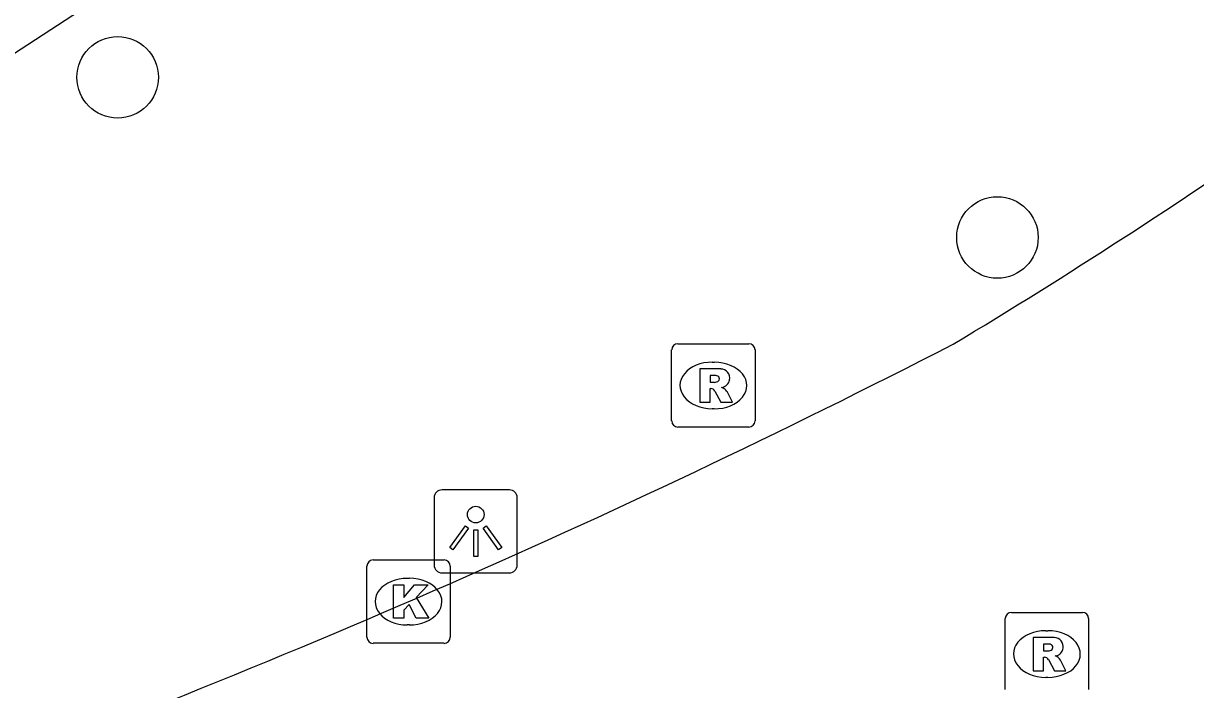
# Model space of a CAD drawing. Extents: x 162880 to 165536, y 384011 to 385179.
# Drawn here: x 164213.41 to 164227.48, y 384312.1 to 384320.1 of the extents above; entities that cross this region are included whole.
import ezdxf

# ---------------------------------------------------------------- set-up
doc = ezdxf.new("R2010")
doc.units = 0
for name, color, linetype in [('IMGEO_Boom', 7, 'Continuous'), ('IMGEO_Kolk', 7, 'Continuous'), ('IMGEO_Lichtpunt', 7, 'Continuous'), ('IMGEO_Rijbaan_lokaal_gesloten', 7, 'Continuous'), ('IMGEO_Rijbaan_lokaal_open', 7, 'Continuous'), ('IMGEO_Rioolput', 7, 'Continuous')]:
    doc.layers.add(name, color=color, linetype=linetype)

msp = doc.modelspace()

# ---------------------------------------------------------------- linework, layer by layer
at = {"layer": 'IMGEO_Boom'}
for centre in [(164214.542, 384319.451), (164225.101, 384317.529)]:
    msp.add_circle(centre, 0.489, dxfattribs=at)
at = {"layer": 'IMGEO_Kolk'}
for p, q in [((164217.607, 384313.659), (164218.459, 384313.659)), ((164217.532, 384312.733), (164217.532, 384313.585)), ((164218.533, 384313.585), (164218.533, 384312.733)), ((164218.02, 384313.439), (164218.045, 384313.439)), ((164218.043, 384312.879), (164218.018, 384312.879)), ((164218.459, 384312.659), (164217.607, 384312.659))]:
    msp.add_line(p, q, dxfattribs=at)
for points in [[(164217.607, 384313.659), (164218.459, 384313.659)], [(164217.532, 384312.733), (164217.532, 384313.585)], [(164218.533, 384313.585), (164218.533, 384312.733)], [(164217.853, 384313.359), (164217.976, 384313.359), (164217.976, 384313.208), (164218.106, 384313.359), (164218.27, 384313.359), (164218.124, 384313.208), (164218.277, 384312.959), (164218.125, 384312.959), (164218.04, 384313.123), (164217.976, 384313.056), (164217.976, 384312.959), (164217.853, 384312.959), (164217.853, 384313.359)], [(164218.459, 384312.659), (164217.607, 384312.659)]]:
    msp.add_lwpolyline(points, dxfattribs=at)
for centre, start, end in [((164217.609, 384313.583), 91.552, 178.448), ((164217.609, 384313.583), 91.552, 178.448), ((164218.457, 384313.583), 1.552, 88.448), ((164218.457, 384313.583), 1.552, 88.448), ((164217.609, 384312.735), 181.552, 268.448), ((164217.609, 384312.735), 181.552, 268.448), ((164218.457, 384312.735), 271.552, 358.448), ((164218.457, 384312.735), 271.552, 358.448)]:
    msp.add_arc(centre, 0.0765, start, end, dxfattribs=at)
for centre, major_axis, ratio, start_param, end_param in [((164218.019, 384313.159), (-0.387, 0.002), 0.722429, 4.712389, 7.853982), ((164218.044, 384313.159), (-0.39, 0.002), 0.717154, 1.570796, 4.712389)]:
    msp.add_ellipse(centre, major_axis=major_axis, ratio=ratio, start_param=start_param, end_param=end_param, dxfattribs=at)
at = {"layer": 'IMGEO_Lichtpunt'}
for p, q in [((164219.243, 384314.501), (164218.435, 384314.501)), ((164219.243, 384314.501), (164218.435, 384314.501)), ((164218.341, 384314.406), (164218.341, 384313.599)), ((164218.341, 384314.406), (164218.341, 384313.599)), ((164219.337, 384313.599), (164219.337, 384314.406)), ((164219.337, 384313.599), (164219.337, 384314.406)), ((164218.435, 384313.505), (164219.243, 384313.505)), ((164218.435, 384313.505), (164219.243, 384313.505))]:
    msp.add_line(p, q, dxfattribs=at)
for points in [[(164218.715, 384314.07), (164218.754, 384314.042), (164218.566, 384313.78), (164218.528, 384313.807), (164218.715, 384314.07)], [(164218.817, 384314.022), (164218.864, 384314.022), (164218.864, 384313.7), (164218.817, 384313.7), (164218.817, 384314.022)], [(164218.927, 384314.042), (164218.965, 384314.069), (164219.152, 384313.807), (164219.113, 384313.779), (164218.927, 384314.042)]]:
    msp.add_lwpolyline(points, dxfattribs=at)
msp.add_circle((164218.84, 384314.204), 0.0994, dxfattribs=at)
for centre, start, end in [((164218.435, 384314.406), 90, 180), ((164218.435, 384314.406), 90, 180), ((164219.243, 384314.406), 0, 90), ((164219.243, 384314.406), 0, 90), ((164218.435, 384313.599), 180, 270), ((164218.435, 384313.599), 180, 270), ((164219.243, 384313.599), 270, 0), ((164219.243, 384313.599), 270, 360)]:
    msp.add_arc(centre, 0.0946, start, end, dxfattribs=at)
at = {"layer": 'IMGEO_Rijbaan_lokaal_gesloten'}
for centre, radius, start, end in [((164185.543, 384381.006), 75.609, 301.07521, 308.38278), ((164174.705, 384413.327), 109.137, 289.93425, 297.18764)]:
    msp.add_arc(centre, radius, start, end, dxfattribs=at)
at = {"layer": 'IMGEO_Rijbaan_lokaal_open'}
msp.add_lwpolyline([(164203.221, 384314.419), (164204.087, 384314.791), (164211.876, 384318.811), (164218.506, 384323.135)], dxfattribs=at)
at = {"layer": 'IMGEO_Rioolput'}
for p, q in [((164221.191, 384315.327), (164221.191, 384316.179)), ((164221.266, 384316.253), (164222.118, 384316.253)), ((164222.192, 384316.179), (164222.192, 384315.327)), ((164221.679, 384316.033), (164221.704, 384316.033)), ((164221.702, 384315.473), (164221.677, 384315.473)), ((164222.118, 384315.253), (164221.266, 384315.253)), ((164225.269, 384313.03), (164226.121, 384313.03)), ((164225.194, 384312.104), (164225.194, 384312.956)), ((164226.195, 384312.956), (164226.195, 384312.104)), ((164225.682, 384312.81), (164225.707, 384312.81)), ((164225.705, 384312.25), (164225.68, 384312.25))]:
    msp.add_line(p, q, dxfattribs=at)
for points in [[(164221.191, 384315.327), (164221.191, 384316.179)], [(164221.266, 384316.253), (164222.118, 384316.253)], [(164222.192, 384316.179), (164222.192, 384315.327)], [(164221.78, 384315.951), (164221.528, 384315.953), (164221.528, 384315.553)], [(164221.706, 384315.872), (164221.652, 384315.872), (164221.652, 384315.791)], [(164221.528, 384315.553), (164221.652, 384315.553), (164221.652, 384315.715), (164221.663, 384315.715)], [(164221.652, 384315.791), (164221.704, 384315.791)], [(164221.71, 384315.686), (164221.781, 384315.553), (164221.921, 384315.553), (164221.856, 384315.679)], [(164222.118, 384315.253), (164221.266, 384315.253)], [(164225.269, 384313.03), (164226.121, 384313.03)], [(164225.194, 384312.104), (164225.194, 384312.956)], [(164226.195, 384312.956), (164226.195, 384312.104)], [(164225.783, 384312.728), (164225.531, 384312.73), (164225.531, 384312.33)], [(164225.709, 384312.649), (164225.655, 384312.649), (164225.655, 384312.568)], [(164225.531, 384312.33), (164225.655, 384312.33), (164225.655, 384312.492), (164225.666, 384312.492)], [(164225.655, 384312.568), (164225.707, 384312.568)], [(164225.713, 384312.463), (164225.784, 384312.33), (164225.924, 384312.33), (164225.859, 384312.456)]]:
    msp.add_lwpolyline(points, dxfattribs=at)
for centre, radius, start, end in [((164221.268, 384316.177), 0.0765, 91.552, 178.448), ((164221.268, 384316.177), 0.0765, 91.552, 178.448), ((164222.116, 384316.177), 0.0765, 1.552, 88.448), ((164222.116, 384316.177), 0.0765, 1.552, 88.448), ((164221.712, 384315.776), 0.0964, 77.0061, 93.1865), ((164221.726, 384315.833), 0.0378, 276.6634, 79.6772), ((164221.779, 384315.841), 0.109, 350.3612, 89.416), ((164221.662, 384315.662), 0.0533, 26.0293, 88.6989), ((164221.688, 384315.98), 0.19, 274.7715, 282.9687), ((164221.777, 384315.841), 0.112, 277.5842, 350.9817), ((164221.761, 384315.626), 0.108, 29.5134, 73.7905), ((164221.268, 384315.329), 0.0765, 181.552, 268.448), ((164221.268, 384315.329), 0.0765, 181.552, 268.448), ((164222.116, 384315.329), 0.0765, 271.552, 358.448), ((164222.116, 384315.329), 0.0765, 271.552, 358.448), ((164225.271, 384312.954), 0.0765, 91.552, 178.448), ((164225.271, 384312.954), 0.0765, 91.552, 178.448), ((164226.119, 384312.954), 0.0765, 1.552, 88.448), ((164226.119, 384312.954), 0.0765, 1.552, 88.448), ((164225.715, 384312.553), 0.0964, 77.0061, 93.1865), ((164225.729, 384312.61), 0.0378, 276.6634, 79.6772), ((164225.782, 384312.618), 0.109, 350.3612, 89.416), ((164225.665, 384312.439), 0.0533, 26.0293, 88.6989), ((164225.691, 384312.757), 0.19, 274.7715, 282.9687), ((164225.78, 384312.618), 0.112, 277.5842, 350.9817), ((164225.764, 384312.403), 0.108, 29.5134, 73.7905)]:
    msp.add_arc(centre, radius, start, end, dxfattribs=at)
for centre, major_axis, ratio, start_param, end_param in [((164221.678, 384315.753), (-0.387, 0.002), 0.722429, 4.712389, 7.853982), ((164221.703, 384315.753), (-0.39, 0.002), 0.717154, 1.570796, 4.712389), ((164225.681, 384312.53), (-0.387, 0.002), 0.722429, 4.712389, 7.853982), ((164225.706, 384312.53), (-0.39, 0.002), 0.717154, 1.570796, 4.712389)]:
    msp.add_ellipse(centre, major_axis=major_axis, ratio=ratio, start_param=start_param, end_param=end_param, dxfattribs=at)

doc.saveas('drawing.dxf')
